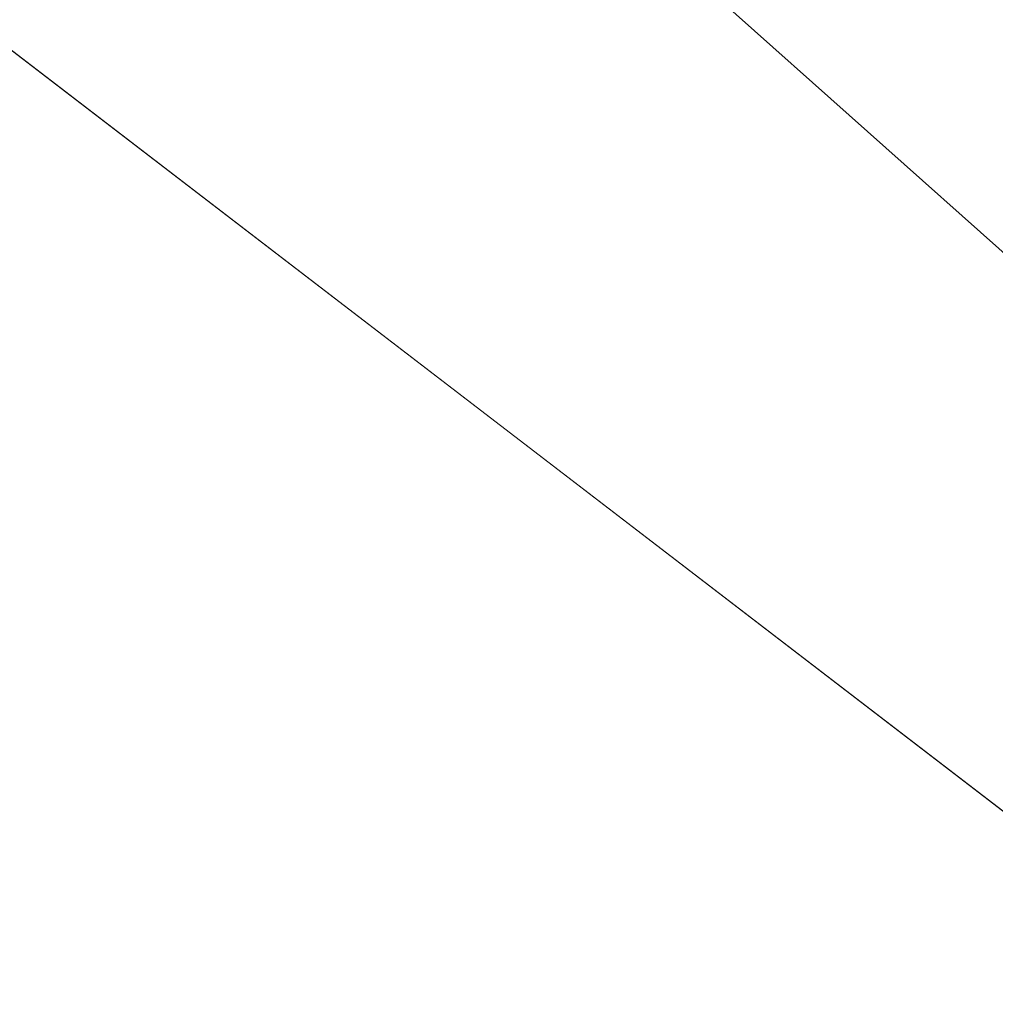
# Model space of a CAD drawing. Header units: metres. Extents: x 163628 to 168255, y 402691 to 405367.
# Tile 468 of 656: x 165518.237 to 165518.605, y 403930.635 to 403931.007. Entities that reach past the tile are written whole.
import ezdxf
from ezdxf import colors
from ezdxf.entities.mleader import LeaderData, LeaderLine
from ezdxf.math import Vec2, Vec3

# ---------------------------------------------------------------- set-up
doc = ezdxf.new("R2010")
doc.units = ezdxf.units.M
for name, color, linetype, lineweight in [('X-CA190022.004-UO-BBM_bebording bebakening markering_v0.1$0$X-XX-AL-T25- LEADER BOVENGRONDSE INFRA', 7, 'Continuous', 25), ('X-CA190022.004-UO-DWM_Snelfietsroute$0$N-WE-VH-KANTOPSLUITING_ACHTERKANTBAND-G', 7, 'Continuous', 20), ('X-CA190022.004-UO-KAD_Percelen$0$B-WE-KG-GRENS_PERCEEL-GV', 150, 'Continuous', 9)]:
    doc.layers.add(name, color=color, linetype=linetype, lineweight=lineweight)
doc.styles.add('X-CA190022.004-UO-BBM_bebording bebakening markering_v0.1$0$NLCS-ISO-M200-T25', font='NLCS-ISO.ttf', dxfattribs={"height": 0.5})

msp = doc.modelspace()

# ---------------------------------------------------------------- linework, layer by layer
at = {"layer": 'X-CA190022.004-UO-DWM_Snelfietsroute$0$N-WE-VH-KANTOPSLUITING_ACHTERKANTBAND-G', "ltscale": 0.2, "flags": 128}
msp.add_lwpolyline([(165473.66701, 403887.29108), (165473.89001, 403887.70653), (165474.33842, 403888.50639), (165474.79677, 403889.28015), (165475.27329, 403890.04259), (165475.76769, 403890.79326), (165476.27968, 403891.53172), (165476.80895, 403892.25758), (165477.3552, 403892.97043), (165477.9181, 403893.66987), (165478.49734, 403894.35551), (165479.09422, 403895.02884), (165479.70794, 403895.68991), (165479.76302, 403895.74899), (165488.40739, 403905.00672), (165514.2484, 403932.31021, -0.404095), (165516.91353, 403932.42981), (165523.96299, 403926.14435)], format="xyb", dxfattribs=at)
at = {"layer": 'X-CA190022.004-UO-KAD_Percelen$0$B-WE-KG-GRENS_PERCEEL-GV', "flags": 128}
msp.add_lwpolyline([(165450.79, 403994.24), (165458.1, 403985.84), (165465.94, 403977.9), (165485.47, 403959.11), (165489.71, 403955.04), (165500.126, 403945.838), (165504.3, 403942.15), (165507.8, 403939), (165513.006, 403935.006), (165525.447, 403925.461), (165529.8, 403922.245), (165546.98, 403918.48), (165534.04, 403930.46), (165523.606, 403940.115), (165516.49, 403946.7), (165508.07, 403954.49), (165478.67, 403980.52), (165474.61, 403984.58), (165470.55, 403988.64), (165461.44, 403999.01)], dxfattribs=at)
msp.add_lwpolyline([(165198.984, 403783.721), (165203.794, 403770.499), (165219.371, 403778.022), (165261.19, 403798.093), (165312.395, 403823.042), (165377.01, 403853.973), (165439.548, 403884.215), (165525.447, 403925.461), (165513.006, 403935.006), (165505.996, 403931.629), (165504.764, 403934.187), (165372.327, 403871.117), (165276.3, 403823), (165276.248, 403824.924), (165211.72, 403793.834), (165208.803, 403792.162), (165203.98, 403789.794), (165205.414, 403786.827)], close=True, dxfattribs=at)

# ---------------------------------------------------------------- next in the draw order: leaders
at = {"layer": 'X-CA190022.004-UO-BBM_bebording bebakening markering_v0.1$0$X-XX-AL-T25- LEADER BOVENGRONDSE INFRA'}
ml = msp.add_multileader_mtext('Standard', dxfattribs=at)
ml.set_content('Toepassen Bikescout\\Pdoor derden \\P(Kruising Gasthuisstraat)', color=256, style='X-CA190022.004-UO-BBM_bebording bebakening markering_v0.1$0$NLCS-ISO-M200-T25')
ml.set_leader_properties(color=256, linetype='ByLayer', lineweight=-1)
ml.build(insert=Vec2(0, 0))
ml.multileader.update_dxf_attribs({"text_left_attachment_type": 5, "text_right_attachment_type": 5, "dogleg_length": 0.5, "arrow_head_size": 0.5})
ctx = ml.context
ctx.base_point, ctx.char_height, ctx.arrow_head_size, ctx.landing_gap_size, ctx.plane_origin, ctx.plane_x_axis, ctx.plane_y_axis = Vec3(165512.02223, 403922.17523), 0.5, 0.5, 0.18, Vec3(165501.30981, 403921.59656), Vec3(0.692919, 0.721016), Vec3(-0.721016, 0.692919)
ctx.left_attachment, ctx.right_attachment = 5, 5
notes = []
notes.append((ctx, [(1, (1, 1, 0), (165517.84968, 403928.23897), (-0.692919, -0.721016), 0.5, [(1, [(165519.11095, 403937.99899)], 0, [])])]))
ctx.mtext.insert, ctx.mtext.text_direction, ctx.mtext.rotation, ctx.mtext.width, ctx.mtext.flow_direction = Vec3(165510.44055, 403923.94492), Vec3(0.692919, 0.721016), 0.805267, 7.6612156, 5
ctx.mtext.has_bg_fill, ctx.mtext.bg_color, ctx.mtext.bg_scale_factor, ctx.mtext.bg_transparency, ctx.mtext.use_window_bg_color = 1, -1027028792, 1.5, 0, 1
for ctx, leaders in notes:
    for number, flags, end, landing, length, lines in leaders:
        leader = LeaderData()
        leader.index, (leader.has_last_leader_line, leader.has_dogleg_vector, leader.attachment_direction) = number, flags
        leader.last_leader_point, leader.dogleg_vector, leader.dogleg_length = Vec3(end), Vec3(landing), length
        for number, points, colour, breaks in lines:
            line = LeaderLine()
            line.index, line.vertices, line.color, line.breaks = number, Vec3.list(points), colors.encode_raw_color(colour), breaks
            leader.lines.append(line)
        ctx.leaders.append(leader)

doc.saveas('drawing.dxf')
